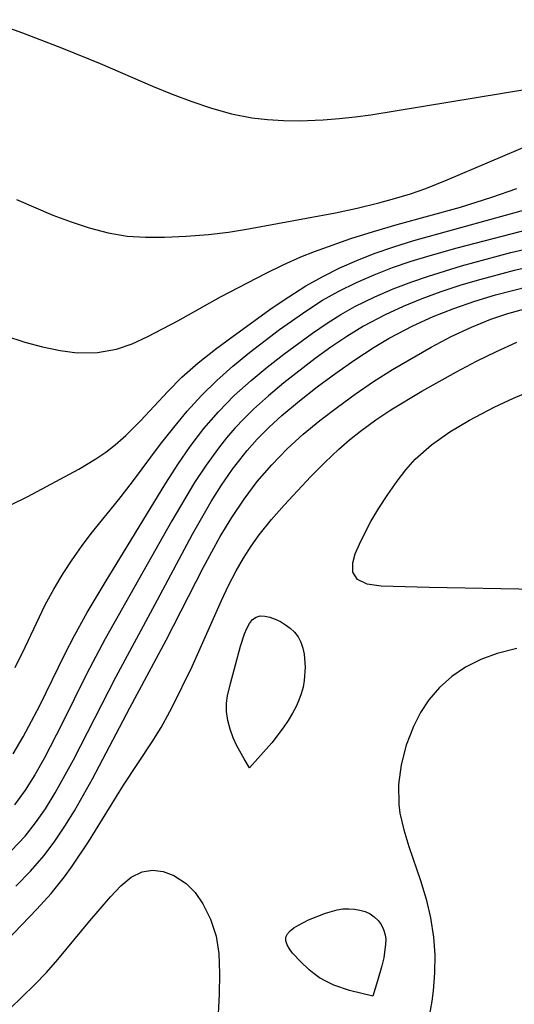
# Model space of a CAD drawing. Header units: metres. Extents: x 1073367 to 1082519, y 1569854 to 1574957.
# Tile 597 of 656: x 1078870 to 1078910, y 1573518 to 1573598. Entities that reach past the tile are written whole.
import ezdxf

# ---------------------------------------------------------------- set-up
doc = ezdxf.new("R2010")
doc.units = ezdxf.units.M
doc.layers.add('CGG_CurvaNivelLidar_v1', color=253, linetype='Continuous', lineweight=30)

msp = doc.modelspace()

# ---------------------------------------------------------------- linework, layer by layer
at = {"layer": 'CGG_CurvaNivelLidar_v1'}
for p, q in [((1078867.0018, 1573598.0063, 74), (1078870.0489, 1573596.9385, 74)), ((1078870.0489, 1573596.9385, 74), (1078873.2216, 1573595.7271, 74)), ((1078873.2216, 1573595.7271, 74), (1078876.3492, 1573594.4311, 74)), ((1078876.3492, 1573594.4311, 74), (1078880.6148, 1573592.605, 74)), ((1078880.6148, 1573592.605, 74), (1078882.2014, 1573591.952, 74)), ((1078882.2014, 1573591.952, 74), (1078883.7932, 1573591.3438, 74)), ((1078898.3534, 1573590.2805, 74), (1078911.1828, 1573592.3844, 74)), ((1078883.7932, 1573591.3438, 74), (1078885.3955, 1573590.8041, 74)), ((1078885.3955, 1573590.8041, 74), (1078887.0256, 1573590.357, 74)), ((1078887.0256, 1573590.357, 74), (1078888.674, 1573590.0334, 74)), ((1078888.674, 1573590.0334, 74), (1078889.9569, 1573589.8826, 74)), ((1078889.9569, 1573589.8826, 74), (1078891.2495, 1573589.8068, 74)), ((1078891.2495, 1573589.8068, 74), (1078892.5493, 1573589.7913, 74)), ((1078892.5493, 1573589.7913, 74), (1078894.4819, 1573589.8584, 74)), ((1078894.4819, 1573589.8584, 74), (1078895.7742, 1573589.9593, 74)), ((1078895.7742, 1573589.9593, 74), (1078897.0654, 1573590.1012, 74)), ((1078897.0654, 1573590.1012, 74), (1078898.3534, 1573590.2805, 74)), ((1078904.5626, 1573584.9715, 73.5), (1078911.431, 1573587.9197, 73.5)), ((1078902.8293, 1573584.2913, 73.5), (1078904.5626, 1573584.9715, 73.5)), ((1078901.5642, 1573583.8577, 73.5), (1078902.8293, 1573584.2913, 73.5)), ((1078908.1906, 1573583.5644, 73), (1078910.2112, 1573584.2908, 73)), ((1078869.5509, 1573583.3885, 73.5), (1078872.5074, 1573582.1186, 73.5)), ((1078898.9907, 1573583.1129, 73.5), (1078900.2834, 1573583.4676, 73.5)), ((1078900.2834, 1573583.4676, 73.5), (1078901.5642, 1573583.8577, 73.5)), ((1078901.8529, 1573580.0583, 72.5), (1078914.641, 1573583.5845, 72.5)), ((1078905.6385, 1573582.7751, 73), (1078908.1906, 1573583.5644, 73)), ((1078895.4753, 1573582.3117, 73.5), (1078897.2444, 1573582.6853, 73.5)), ((1078897.2444, 1573582.6853, 73.5), (1078898.9907, 1573583.1129, 73.5)), ((1078900.4961, 1573581.3513, 73), (1078905.6385, 1573582.7751, 73)), ((1078872.5074, 1573582.1186, 73.5), (1078873.9849, 1573581.5561, 73.5)), ((1078873.9849, 1573581.5561, 73.5), (1078875.4637, 1573581.0687, 73.5)), ((1078888.4093, 1573580.9995, 73.5), (1078895.4753, 1573582.3117, 73.5)), ((1078875.4637, 1573581.0687, 73.5), (1078876.9973, 1573580.6706, 73.5)), ((1078885.1448, 1573580.5327, 73.5), (1078886.7763, 1573580.733, 73.5)), ((1078886.7763, 1573580.733, 73.5), (1078888.4093, 1573580.9995, 73.5)), ((1078896.7351, 1573580.2017, 73), (1078898.5586, 1573580.7808, 73)), ((1078898.5586, 1573580.7808, 73), (1078900.4961, 1573581.3513, 73)), ((1078905.3538, 1573579.4613, 72), (1078911.2223, 1573580.965, 72)), ((1078876.9973, 1573580.6706, 73.5), (1078878.5361, 1573580.4156, 73.5)), ((1078878.5361, 1573580.4156, 73.5), (1078880.0473, 1573580.3249, 73.5)), ((1078880.0473, 1573580.3249, 73.5), (1078881.5739, 1573580.3347, 73.5)), ((1078881.5739, 1573580.3347, 73.5), (1078883.3495, 1573580.3997, 73.5)), ((1078883.3495, 1573580.3997, 73.5), (1078885.1448, 1573580.5327, 73.5)), ((1078893.7839, 1573579.1667, 73), (1078896.7351, 1573580.2017, 73)), ((1078900.2229, 1573579.5463, 72.5), (1078901.8529, 1573580.0583, 72.5)), ((1078892.6513, 1573578.7165, 73), (1078893.7839, 1573579.1667, 73)), ((1078898.614, 1573578.983, 72.5), (1078900.2229, 1573579.5463, 72.5)), ((1078903.1736, 1573578.8412, 72), (1078905.3538, 1573579.4613, 72)), ((1078909.7282, 1573579.076, 71.5), (1078912.3967, 1573579.7124, 71.5)), ((1078891.2286, 1573578.0801, 73), (1078892.6513, 1573578.7165, 73)), ((1078895.8364, 1573577.8276, 72.5), (1078897.2117, 1573578.4328, 72.5)), ((1078897.2117, 1573578.4328, 72.5), (1078898.614, 1573578.983, 72.5)), ((1078900.1209, 1573577.8429, 72), (1078901.6382, 1573578.3626, 72)), ((1078901.6382, 1573578.3626, 72), (1078903.1736, 1573578.8412, 72)), ((1078905.7217, 1573578.0042, 71.5), (1078909.7282, 1573579.076, 71.5)), ((1078889.8306, 1573577.3955, 73), (1078891.2286, 1573578.0801, 73)), ((1078894.4944, 1573577.1589, 72.5), (1078895.8364, 1573577.8276, 72.5)), ((1078898.6276, 1573577.2726, 72), (1078900.1209, 1573577.8429, 72)), ((1078903.0266, 1573577.1638, 71.5), (1078905.7217, 1573578.0042, 71.5)), ((1078909.9881, 1573577.6045, 71), (1078906.9987, 1573576.8102, 71)), ((1078913.1341, 1573578.3133, 71), (1078909.9881, 1573577.6045, 71)), ((1078886.1345, 1573575.4756, 73), (1078889.8306, 1573577.3955, 73)), ((1078893.0757, 1573576.352, 72.5), (1078894.4944, 1573577.1589, 72.5)), ((1078897.1752, 1573576.6444, 72), (1078898.6276, 1573577.2726, 72)), ((1078901.672, 1573576.6898, 71.5), (1078903.0266, 1573577.1638, 71.5)), ((1078906.9987, 1573576.8102, 71), (1078905.5837, 1573576.385, 71)), ((1078891.6938, 1573575.4806, 72.5), (1078893.0757, 1573576.352, 72.5)), ((1078894.4339, 1573575.1873, 72), (1078895.7609, 1573575.9433, 72)), ((1078895.7609, 1573575.9433, 72), (1078897.1752, 1573576.6444, 72)), ((1078898.6779, 1573575.4783, 71.5), (1078900.1604, 1573576.112, 71.5)), ((1078900.1604, 1573576.112, 71.5), (1078901.672, 1573576.6898, 71.5)), ((1078905.5837, 1573576.385, 71), (1078904.0279, 1573575.8694, 71)), ((1078908.471, 1573575.6202, 70.5), (1078909.8565, 1573575.9907, 70.5)), ((1078909.8565, 1573575.9907, 70.5), (1078911.2518, 1573576.3261, 70.5)), ((1078882.666, 1573573.5281, 73), (1078886.1345, 1573575.4756, 73)), ((1078890.3391, 1573574.5651, 72.5), (1078891.6938, 1573575.4806, 72.5)), ((1078893.1421, 1573574.368, 72), (1078894.4339, 1573575.1873, 72)), ((1078897.051, 1573574.6757, 71.5), (1078898.6779, 1573575.4783, 71.5)), ((1078902.493, 1573575.3059, 71), (1078900.9837, 1573574.69, 71)), ((1078904.0279, 1573575.8694, 71), (1078902.493, 1573575.3059, 71)), ((1078906.7942, 1573575.1163, 70.5), (1078908.471, 1573575.6202, 70.5)), ((1078887.1526, 1573572.2841, 72.5), (1078890.3391, 1573574.5651, 72.5)), ((1078890.9162, 1573572.8043, 72), (1078893.1421, 1573574.368, 72)), ((1078895.9059, 1573574.0257, 71.5), (1078897.051, 1573574.6757, 71.5)), ((1078900.9837, 1573574.69, 71), (1078899.5066, 1573574.0135, 71)), ((1078903.4032, 1573573.8639, 70.5), (1078905.0831, 1573574.527, 70.5)), ((1078905.0831, 1573574.527, 70.5), (1078906.7942, 1573575.1163, 70.5)), ((1078909.4785, 1573574.1038, 70), (1078911.16, 1573574.5811, 70)), ((1078880.2214, 1573572.2436, 73), (1078882.666, 1573573.5281, 73)), ((1078894.7885, 1573573.3269, 71.5), (1078895.9059, 1573574.0257, 71.5)), ((1078899.5066, 1573574.0135, 71), (1078897.7445, 1573573.077, 71)), ((1078901.7622, 1573573.1187, 70.5), (1078903.4032, 1573573.8639, 70.5)), ((1078906.5225, 1573573.015, 70), (1078908.1074, 1573573.6434, 70)), ((1078908.1074, 1573573.6434, 70), (1078909.4785, 1573574.1038, 70)), ((1078888.4842, 1573570.9396, 72), (1078890.9162, 1573572.8043, 72)), ((1078893.5959, 1573572.5207, 71.5), (1078894.7885, 1573573.3269, 71.5)), ((1078897.7445, 1573573.077, 71), (1078896.4102, 1573572.2578, 71)), ((1078899.8508, 1573572.1065, 70.5), (1078901.7622, 1573573.1187, 70.5)), ((1078904.867, 1573572.2394, 70), (1078906.5225, 1573573.015, 70)), ((1078868.5804, 1573572.3271, 73), (1078870.2309, 1573571.7864, 73)), ((1078878.9639, 1573571.6596, 73), (1078880.2214, 1573572.2436, 73)), ((1078885.7129, 1573571.2098, 72.5), (1078887.1526, 1573572.2841, 72.5)), ((1078891.2726, 1573570.8118, 71.5), (1078893.5959, 1573572.5207, 71.5)), ((1078896.4102, 1573572.2578, 71), (1078895.1098, 1573571.3815, 71)), ((1078898.6322, 1573571.3861, 70.5), (1078899.8508, 1573572.1065, 70.5)), ((1078903.2463, 1573571.3842, 70), (1078904.867, 1573572.2394, 70)), ((1078870.2309, 1573571.7864, 73), (1078871.6676, 1573571.3928, 73)), ((1078871.6676, 1573571.3928, 73), (1078873.0896, 1573571.096, 73)), ((1078876.1219, 1573570.9395, 73), (1078877.6908, 1573571.212, 73)), ((1078877.6908, 1573571.212, 73), (1078878.9639, 1573571.6596, 73)), ((1078884.32, 1573570.1032, 72.5), (1078885.7129, 1573571.2098, 72.5)), ((1078895.1098, 1573571.3815, 71), (1078893.8363, 1573570.4627, 71)), ((1078897.0505, 1573570.3581, 70.5), (1078898.6322, 1573571.3861, 70.5)), ((1078900.0987, 1573569.5537, 70), (1078903.2463, 1573571.3842, 70)), ((1078908.5511, 1573571.0354, 69.5), (1078910.2199, 1573571.7834, 69.5)), ((1078873.0896, 1573571.096, 73), (1078874.493, 1573570.9277, 73)), ((1078874.493, 1573570.9277, 73), (1078876.1219, 1573570.9395, 73)), ((1078887.1347, 1573569.8292, 72), (1078888.4842, 1573570.9396, 72)), ((1078889.9286, 1573569.7574, 71.5), (1078891.2726, 1573570.8118, 71.5)), ((1078893.8363, 1573570.4627, 71), (1078891.2894, 1573568.4877, 71)), ((1078895.5083, 1573569.2702, 70.5), (1078897.0505, 1573570.3581, 70.5)), ((1078906.9273, 1573570.2305, 69.5), (1078908.5511, 1573571.0354, 69.5)), ((1078883.0012, 1573568.9373, 72.5), (1078884.32, 1573570.1032, 72.5)), ((1078885.8296, 1573568.6737, 72), (1078887.1347, 1573569.8292, 72)), ((1078888.6169, 1573568.6683, 71.5), (1078889.9286, 1573569.7574, 71.5)), ((1078898.5748, 1573568.5884, 70), (1078900.0987, 1573569.5537, 70)), ((1078905.3247, 1573569.3791, 69.5), (1078906.9273, 1573570.2305, 69.5)), ((1078881.8428, 1573567.7709, 72.5), (1078883.0012, 1573568.9373, 72.5)), ((1078893.9973, 1573568.1422, 70.5), (1078895.5083, 1573569.2702, 70.5)), ((1078902.4866, 1573567.7929, 69.5), (1078905.3247, 1573569.3791, 69.5)), ((1078884.5853, 1573567.4586, 72), (1078885.8296, 1573568.6737, 72)), ((1078887.2494, 1573567.4368, 71.5), (1078888.6169, 1573568.6683, 71.5)), ((1078891.2894, 1573568.4877, 71), (1078890.0254, 1573567.4303, 71)), ((1078892.5409, 1573567.0039, 70.5), (1078893.9973, 1573568.1422, 70.5)), ((1078897.0846, 1573567.5683, 70), (1078898.5748, 1573568.5884, 70)), ((1078879.6305, 1573565.3838, 72.5), (1078881.8428, 1573567.7709, 72.5)), ((1078883.4257, 1573566.1856, 72), (1078884.5853, 1573567.4586, 72)), ((1078885.9577, 1573566.132, 71.5), (1078887.2494, 1573567.4368, 71.5)), ((1078890.0254, 1573567.4303, 71), (1078888.8057, 1573566.3296, 71)), ((1078895.6282, 1573566.5067, 70), (1078897.0846, 1573567.5683, 70)), ((1078899.9733, 1573566.272, 69.5), (1078902.4866, 1573567.7929, 69.5)), ((1078908.3713, 1573566.5086, 69), (1078909.9395, 1573567.2335, 69)), ((1078909.9395, 1573567.2335, 69), (1078911.5453, 1573567.8963, 69)), ((1078888.8057, 1573566.3296, 71), (1078888.0413, 1573565.5815, 71)), ((1078891.1287, 1573565.8239, 70.5), (1078892.5409, 1573567.0039, 70.5)), ((1078894.2153, 1573565.4223, 70), (1078895.6282, 1573566.5067, 70)), ((1078906.3783, 1573565.4541, 69), (1078908.3713, 1573566.5086, 69)), ((1078882.3252, 1573564.8585, 72), (1078883.4257, 1573566.1856, 72)), ((1078884.7704, 1573564.7505, 71.5), (1078885.9577, 1573566.132, 71.5)), ((1078888.0413, 1573565.5815, 71), (1078887.3079, 1573564.8042, 71)), ((1078890.0911, 1573564.8794, 70.5), (1078891.1287, 1573565.8239, 70.5)), ((1078898.76, 1573565.4586, 69.5), (1078899.9733, 1573566.272, 69.5)), ((1078878.4239, 1573564.1854, 72.5), (1078879.6305, 1573565.3838, 72.5)), ((1078881.2672, 1573563.4961, 72), (1078882.3252, 1573564.8585, 72)), ((1078883.6641, 1573563.2945, 71.5), (1078884.7704, 1573564.7505, 71.5)), ((1078887.3079, 1573564.8042, 71), (1078886.6158, 1573564.0016, 71)), ((1078889.1035, 1573563.8886, 70.5), (1078890.0911, 1573564.8794, 70.5)), ((1078892.8475, 1573564.2962, 70), (1078894.2153, 1573565.4223, 70)), ((1078897.5169, 1573564.5451, 69.5), (1078898.76, 1573565.4586, 69.5)), ((1078904.7717, 1573564.4892, 69), (1078906.3783, 1573565.4541, 69)), ((1078877.5822, 1573563.445, 72.5), (1078878.4239, 1573564.1854, 72.5)), ((1078886.6158, 1573564.0016, 71), (1078885.9561, 1573563.1695, 71)), ((1078891.545, 1573563.1099, 70), (1078892.8475, 1573564.2962, 70)), ((1078896.6224, 1573563.8329, 69.5), (1078897.5169, 1573564.5451, 69.5)), ((1078903.2826, 1573563.4416, 69), (1078904.7717, 1573564.4892, 69)), ((1078876.806, 1573562.8435, 72.5), (1078877.5822, 1573563.445, 72.5)), ((1078878.9811, 1573560.4318, 72), (1078881.2672, 1573563.4961, 72)), ((1078882.6544, 1573561.8305, 71.5), (1078883.6641, 1573563.2945, 71.5)), ((1078885.9561, 1573563.1695, 71), (1078884.9625, 1573561.7918, 71)), ((1078888.2981, 1573562.9842, 70.5), (1078889.1035, 1573563.8886, 70.5)), ((1078895.7578, 1573563.0903, 69.5), (1078896.6224, 1573563.8329, 69.5)), ((1078901.9649, 1573562.2755, 69), (1078903.2826, 1573563.4416, 69)), ((1078876.0044, 1573562.2921, 72.5), (1078876.806, 1573562.8435, 72.5)), ((1078887.1024, 1573561.4436, 70.5), (1078888.2981, 1573562.9842, 70.5)), ((1078890.2943, 1573561.818, 70), (1078891.545, 1573563.1099, 70)), ((1078894.5978, 1573561.9932, 69.5), (1078895.7578, 1573563.0903, 69.5)), ((1078874.6244, 1573561.4663, 72.5), (1078876.0044, 1573562.2921, 72.5)), ((1078881.6869, 1573560.3298, 71.5), (1078882.6544, 1573561.8305, 71.5)), ((1078884.9625, 1573561.7918, 71), (1078884.0241, 1573560.3655, 71)), ((1078889.1198, 1573560.4595, 70), (1078890.2943, 1573561.818, 70)), ((1078893.4836, 1573560.8534, 69.5), (1078894.5978, 1573561.9932, 69.5)), ((1078901.1968, 1573561.4083, 69), (1078901.9649, 1573562.2755, 69)), ((1078870.4671, 1573559.2304, 72.5), (1078874.6244, 1573561.4663, 72.5)), ((1078886.2189, 1573560.1565, 70.5), (1078887.1024, 1573561.4436, 70.5)), ((1078891.3156, 1573558.5339, 69.5), (1078893.4836, 1573560.8534, 69.5)), ((1078900.4975, 1573560.4946, 69), (1078901.1968, 1573561.4083, 69)), ((1078876.7471, 1573552.244, 71.5), (1078881.6869, 1573560.3298, 71.5)), ((1078877.8578, 1573558.9818, 72), (1078878.9811, 1573560.4318, 72)), ((1078884.0241, 1573560.3655, 71), (1078882.1648, 1573557.2638, 71)), ((1078885.3809, 1573558.8292, 70.5), (1078886.2189, 1573560.1565, 70.5)), ((1078888.0448, 1573559.0268, 70), (1078889.1198, 1573560.4595, 70)), ((1078899.7236, 1573559.3914, 69), (1078900.4975, 1573560.4946, 69)), ((1078869.0811, 1573558.5662, 72.5), (1078870.4671, 1573559.2304, 72.5)), ((1078899.0054, 1573558.2826, 69), (1078899.7236, 1573559.3914, 69)), ((1078875.619, 1573556.2267, 72), (1078877.8578, 1573558.9818, 72)), ((1078883.848, 1573556.1795, 70.5), (1078885.3809, 1573558.8292, 70.5)), ((1078887.0492, 1573557.524, 70), (1078888.0448, 1573559.0268, 70)), ((1078890.269, 1573557.3519, 69.5), (1078891.3156, 1573558.5339, 69.5)), ((1078886.1143, 1573555.9695, 70), (1078887.0492, 1573557.524, 70)), ((1078898.3598, 1573557.1916, 69), (1078899.0054, 1573558.2826, 69)), ((1078882.1648, 1573557.2638, 71), (1078876.7522, 1573547.6508, 71)), ((1078889.2831, 1573556.1229, 69.5), (1078890.269, 1573557.3519, 69.5)), ((1078897.8567, 1573556.2494, 69), (1078898.3598, 1573557.1916, 69)), ((1078874.8232, 1573555.1663, 72), (1078875.619, 1573556.2267, 72)), ((1078881.0222, 1573550.8343, 70.5), (1078883.848, 1573556.1795, 70.5)), ((1078884.7557, 1573553.489, 70), (1078886.1143, 1573555.9695, 70)), ((1078888.6208, 1573555.1873, 69.5), (1078889.2831, 1573556.1229, 69.5)), ((1078897.428, 1573555.3708, 69), (1078897.8567, 1573556.2494, 69)), ((1078874.0636, 1573554.0766, 72), (1078874.8232, 1573555.1663, 72)), ((1078888.0029, 1573554.2174, 69.5), (1078888.6208, 1573555.1873, 69.5)), ((1078897.0818, 1573554.5717, 69), (1078897.428, 1573555.3708, 69)), ((1078896.8769, 1573553.8521, 69), (1078897.0818, 1573554.5717, 69)), ((1078873.3416, 1573552.961, 72), (1078874.0636, 1573554.0766, 72)), ((1078887.407, 1573553.1836, 69.5), (1078888.0029, 1573554.2174, 69.5)), ((1078896.8997, 1573553.0697, 69), (1078896.8769, 1573553.8521, 69)), ((1078872.5898, 1573551.6995, 72), (1078873.3416, 1573552.961, 72)), ((1078881.7143, 1573547.5453, 70), (1078884.7557, 1573553.489, 70)), ((1078886.7885, 1573551.9973, 69.5), (1078887.407, 1573553.1836, 69.5)), ((1078897.2537, 1573552.4743, 69), (1078896.8997, 1573553.0697, 69)), ((1078875.3072, 1573549.8054, 71.5), (1078876.7471, 1573552.244, 71.5)), ((1078886.2109, 1573550.7855, 69.5), (1078886.7885, 1573551.9973, 69.5)), ((1078898.048, 1573552.1041, 69), (1078897.2537, 1573552.4743, 69)), ((1078899.1816, 1573551.9549, 69), (1078898.048, 1573552.1041, 69)), ((1078903.1009, 1573551.8368, 69), (1078899.1816, 1573551.9549, 69)), ((1078871.893, 1573550.413, 72), (1078872.5898, 1573551.6995, 72)), ((1078913.943, 1573551.6284, 69), (1078903.1009, 1573551.8368, 69)), ((1078870.2627, 1573546.9889, 72), (1078871.893, 1573550.413, 72)), ((1078877.6167, 1573544.5482, 70.5), (1078881.0222, 1573550.8343, 70.5)), ((1078883.8277, 1573545.4135, 69.5), (1078886.2109, 1573550.7855, 69.5)), ((1078874.2684, 1573547.9307, 71.5), (1078875.3072, 1573549.8054, 71.5)), ((1078889.017, 1573549.4324, 69), (1078889.3564, 1573549.5194, 69)), ((1078889.3564, 1573549.5194, 69), (1078889.7379, 1573549.5056, 69)), ((1078888.2698, 1573548.5093, 69), (1078888.4795, 1573548.9029, 69)), ((1078888.4795, 1573548.9029, 69), (1078888.7245, 1573549.2195, 69)), ((1078888.7245, 1573549.2195, 69), (1078889.017, 1573549.4324, 69)), ((1078889.7379, 1573549.5056, 69), (1078890.1466, 1573549.4138, 69)), ((1078890.1466, 1573549.4138, 69), (1078890.5696, 1573549.2606, 69)), ((1078890.5696, 1573549.2606, 69), (1078890.9944, 1573549.0574, 69)), ((1078890.9944, 1573549.0574, 69), (1078891.4086, 1573548.8109, 69)), ((1078891.4086, 1573548.8109, 69), (1078891.7989, 1573548.5237, 69)), ((1078873.4922, 1573546.4202, 71.5), (1078874.2684, 1573547.9307, 71.5)), ((1078887.7661, 1573547.0511, 69), (1078888.0859, 1573548.0595, 69)), ((1078888.0859, 1573548.0595, 69), (1078888.2698, 1573548.5093, 69)), ((1078891.7989, 1573548.5237, 69), (1078892.1498, 1573548.1947, 69)), ((1078892.1498, 1573548.1947, 69), (1078892.4427, 1573547.8187, 69)), ((1078876.7522, 1573547.6508, 71), (1078875.2372, 1573544.7803, 71)), ((1078878.7591, 1573542.0426, 70), (1078881.7143, 1573547.5453, 70)), ((1078892.4427, 1573547.8187, 69), (1078892.6641, 1573547.3874, 69)), ((1078892.6641, 1573547.3874, 69), (1078892.8206, 1573546.9143, 69)), ((1078869.4315, 1573545.3313, 72), (1078870.2627, 1573546.9889, 72)), ((1078871.4451, 1573542.2431, 71.5), (1078873.4922, 1573546.4202, 71.5)), ((1078886.9405, 1573544.0255, 69), (1078887.7661, 1573547.0511, 69)), ((1078892.8206, 1573546.9143, 69), (1078892.9247, 1573546.4111, 69)), ((1078892.9247, 1573546.4111, 69), (1078893.0069, 1573545.35, 69)), ((1078908.6301, 1573546.4649, 69.5), (1078907.2932, 1573545.9778, 69.5)), ((1078910.2108, 1573546.8667, 69.5), (1078908.6301, 1573546.4649, 69.5)), ((1078907.2932, 1573545.9778, 69.5), (1078906.0454, 1573545.3527, 69.5)), ((1078875.2372, 1573544.7803, 71), (1078873.2388, 1573540.7164, 71)), ((1078882.1811, 1573542.0471, 69.5), (1078883.8277, 1573545.4135, 69.5)), ((1078893.0069, 1573545.35, 69), (1078892.9378, 1573544.261, 69)), ((1078906.0454, 1573545.3527, 69.5), (1078904.9303, 1573544.5985, 69.5)), ((1078874.1918, 1573537.8259, 70.5), (1078877.6167, 1573544.5482, 70.5)), ((1078886.7052, 1573543.0311, 69), (1078886.9405, 1573544.0255, 69)), ((1078892.9378, 1573544.261, 69), (1078892.8394, 1573543.7198, 69)), ((1078904.9303, 1573544.5985, 69.5), (1078903.9325, 1573543.7142, 69.5)), ((1078892.6936, 1573543.1943, 69), (1078892.5061, 1573542.6773, 69)), ((1078892.8394, 1573543.7198, 69), (1078892.6936, 1573543.1943, 69)), ((1078903.9325, 1573543.7142, 69.5), (1078903.0665, 1573542.7107, 69.5)), ((1078886.6252, 1573542.4241, 69), (1078886.7052, 1573543.0311, 69)), ((1078886.6263, 1573541.7429, 69), (1078886.6252, 1573542.4241, 69)), ((1078892.5061, 1573542.6773, 69), (1078892.2834, 1573542.1667, 69)), ((1078903.0665, 1573542.7107, 69.5), (1078902.3795, 1573541.6589, 69.5)), ((1078870.099, 1573539.6905, 71.5), (1078871.4451, 1573542.2431, 71.5)), ((1078875.7248, 1573536.2846, 70), (1078878.7591, 1573542.0426, 70)), ((1078881.3025, 1573540.4558, 69.5), (1078882.1811, 1573542.0471, 69.5)), ((1078886.7234, 1573541.0191, 69), (1078886.6263, 1573541.7429, 69)), ((1078891.9936, 1573541.6155, 69), (1078891.6336, 1573541.0226, 69)), ((1078892.2834, 1573542.1667, 69), (1078891.9936, 1573541.6155, 69)), ((1078902.3795, 1573541.6589, 69.5), (1078901.8087, 1573540.5307, 69.5)), ((1078873.2388, 1573540.7164, 71), (1078871.8358, 1573537.9878, 71)), ((1078886.9114, 1573540.3129, 69), (1078886.7234, 1573541.0191, 69)), ((1078891.6336, 1573541.0226, 69), (1078891.2192, 1573540.4116, 69)), ((1078880.5692, 1573539.2778, 69.5), (1078881.3025, 1573540.4558, 69.5)), ((1078887.168, 1573539.6229, 69), (1078886.9114, 1573540.3129, 69)), ((1078891.2192, 1573540.4116, 69), (1078890.2927, 1573539.2114, 69)), ((1078901.8087, 1573540.5307, 69.5), (1078901.2253, 1573539.0021, 69.5)), ((1078869.2776, 1573538.3155, 71.5), (1078870.099, 1573539.6905, 71.5)), ((1078878.2597, 1573535.753, 69.5), (1078880.5692, 1573539.2778, 69.5)), ((1078887.4628, 1573538.9728, 69), (1078887.168, 1573539.6229, 69)), ((1078890.2927, 1573539.2114, 69), (1078888.5, 1573537.1783, 69)), ((1078888.0504, 1573537.8898, 69), (1078887.4628, 1573538.9728, 69)), ((1078901.2253, 1573539.0021, 69.5), (1078900.8159, 1573537.4173, 69.5)), ((1078871.8358, 1573537.9878, 71), (1078871.043, 1573536.5889, 71)), ((1078872.7021, 1573535.1304, 70.5), (1078874.1918, 1573537.8259, 70.5)), ((1078888.5, 1573537.1783, 69), (1078888.0504, 1573537.8898, 69)), ((1078900.8159, 1573537.4173, 69.5), (1078900.6024, 1573535.803, 69.5)), ((1078871.043, 1573536.5889, 71), (1078870.257, 1573535.346, 71)), ((1078874.2589, 1573533.6704, 70), (1078875.7248, 1573536.2846, 70)), ((1078870.257, 1573535.346, 71), (1078869.4017, 1573534.1687, 71)), ((1078871.8963, 1573533.8366, 70.5), (1078872.7021, 1573535.1304, 70.5)), ((1078875.4119, 1573531.1525, 69.5), (1078878.2597, 1573535.753, 69.5)), ((1078900.6024, 1573535.803, 69.5), (1078900.6226, 1573534.1817, 69.5)), ((1078871.1021, 1573532.6972, 70.5), (1078871.8963, 1573533.8366, 70.5)), ((1078873.4869, 1573532.4237, 70), (1078874.2589, 1573533.6704, 70)), ((1078900.6226, 1573534.1817, 69.5), (1078900.7128, 1573533.498, 69.5)), ((1078900.7128, 1573533.498, 69.5), (1078901.0197, 1573532.1361, 69.5)), ((1078870.2434, 1573531.6142, 70.5), (1078871.1021, 1573532.6972, 70.5)), ((1078872.6673, 1573531.2148, 70), (1078873.4869, 1573532.4237, 70)), ((1078901.0197, 1573532.1361, 69.5), (1078901.4422, 1573530.7733, 69.5)), ((1078869.1523, 1573530.4375, 70.5), (1078870.2434, 1573531.6142, 70.5)), ((1078871.7895, 1573530.0534, 70), (1078872.6673, 1573531.2148, 70)), ((1078874.0873, 1573529.1674, 69.5), (1078875.4119, 1573531.1525, 69.5)), ((1078901.4422, 1573530.7733, 69.5), (1078902.3992, 1573528.0038, 69.5)), ((1078870.6853, 1573528.7728, 70), (1078871.7895, 1573530.0534, 70)), ((1078869.5035, 1573527.5599, 70), (1078870.6853, 1573528.7728, 70)), ((1078873.4548, 1573528.3038, 69.5), (1078874.0873, 1573529.1674, 69.5)), ((1078878.8774, 1573528.2768, 69), (1078879.764, 1573528.7215, 69)), ((1078879.764, 1573528.7215, 69), (1078880.6079, 1573528.8464, 69)), ((1078880.6079, 1573528.8464, 69), (1078881.475, 1573528.7334, 69)), ((1078881.475, 1573528.7334, 69), (1078882.3341, 1573528.4157, 69)), ((1078872.3635, 1573526.9646, 69.5), (1078873.4548, 1573528.3038, 69.5)), ((1078878.0283, 1573527.5741, 69), (1078878.8774, 1573528.2768, 69)), ((1078882.3341, 1573528.4157, 69), (1078883.3321, 1573527.7688, 69)), ((1078902.3992, 1573528.0038, 69.5), (1078902.8489, 1573526.4976, 69.5)), ((1078877.1875, 1573526.6902, 69), (1078878.0283, 1573527.5741, 69)), ((1078883.3321, 1573527.7688, 69), (1078884.064, 1573527.0232, 69)), ((1078871.2022, 1573525.6725, 69.5), (1078872.3635, 1573526.9646, 69.5)), ((1078875.5035, 1573524.7241, 69), (1078877.1875, 1573526.6902, 69)), ((1078884.064, 1573527.0232, 69), (1078884.6988, 1573526.1226, 69)), ((1078902.8489, 1573526.4976, 69.5), (1078903.2092, 1573524.9604, 69.5)), ((1078869.9968, 1573524.4063, 69.5), (1078871.2022, 1573525.6725, 69.5)), ((1078884.6988, 1573526.1226, 69), (1078885.3312, 1573524.8653, 69)), ((1078894.6635, 1573525.3525, 69), (1078895.6087, 1573525.6178, 69)), ((1078895.6087, 1573525.6178, 69), (1078896.0839, 1573525.6923, 69)), ((1078896.0839, 1573525.6923, 69), (1078896.5512, 1573525.7126, 69)), ((1078896.5512, 1573525.7126, 69), (1078897.0122, 1573525.6829, 69)), ((1078897.0122, 1573525.6829, 69), (1078897.4605, 1573525.606, 69)), ((1078897.4605, 1573525.606, 69), (1078897.8879, 1573525.4804, 69)), ((1078872.9101, 1573521.5764, 69), (1078875.5035, 1573524.7241, 69)), ((1078885.3312, 1573524.8653, 69), (1078885.7717, 1573523.4717, 69)), ((1078892.4669, 1573524.3755, 69), (1078893.2944, 1573524.799, 69)), ((1078893.2944, 1573524.799, 69), (1078894.6635, 1573525.3525, 69)), ((1078897.8879, 1573525.4804, 69), (1078898.2837, 1573525.2994, 69)), ((1078898.2837, 1573525.2994, 69), (1078898.6326, 1573525.0597, 69)), ((1078898.6326, 1573525.0597, 69), (1078898.9357, 1573524.7666, 69)), ((1078898.9357, 1573524.7666, 69), (1078899.1873, 1573524.4281, 69)), ((1078903.2092, 1573524.9604, 69.5), (1078903.4486, 1573523.3979, 69.5)), ((1078863.8558, 1573518.0995, 69.5), (1078869.9968, 1573524.4063, 69.5)), ((1078891.5638, 1573523.6626, 69), (1078891.7964, 1573523.9135, 69)), ((1078891.7964, 1573523.9135, 69), (1078892.1046, 1573524.15, 69)), ((1078892.1046, 1573524.15, 69), (1078892.4669, 1573524.3755, 69)), ((1078899.1873, 1573524.4281, 69), (1078899.3883, 1573524.0268, 69)), ((1078899.3883, 1573524.0268, 69), (1078899.5181, 1573523.5903, 69)), ((1078885.7717, 1573523.4717, 69), (1078885.9833, 1573522.085, 69)), ((1078891.4358, 1573523.3926, 69), (1078891.5638, 1573523.6626, 69)), ((1078891.4379, 1573523.0939, 69), (1078891.4358, 1573523.3926, 69)), ((1078891.5502, 1573522.7759, 69), (1078891.4379, 1573523.0939, 69)), ((1078899.5181, 1573523.5903, 69), (1078899.559, 1573523.2317, 69)), ((1078899.559, 1573523.2317, 69), (1078899.5542, 1573522.8212, 69)), ((1078903.4486, 1573523.3979, 69.5), (1078903.5395, 1573521.9529, 69.5)), ((1078891.7436, 1573522.4445, 69), (1078891.5502, 1573522.7759, 69)), ((1078891.9964, 1573522.1045, 69), (1078891.7436, 1573522.4445, 69)), ((1078899.5542, 1573522.8212, 69), (1078899.4003, 1573521.7283, 69)), ((1078871.9815, 1573520.5239, 69), (1078872.9101, 1573521.5764, 69)), ((1078885.9833, 1573522.085, 69), (1078886.0574, 1573520.4448, 69)), ((1078892.6201, 1573521.4143, 69), (1078891.9964, 1573522.1045, 69)), ((1078899.4003, 1573521.7283, 69), (1078899.2501, 1573521.0705, 69)), ((1078903.5395, 1573521.9529, 69.5), (1078903.5195, 1573520.4961, 69.5)), ((1078893.342, 1573520.7362, 69), (1078892.6201, 1573521.4143, 69)), ((1078893.7303, 1573520.4133, 69), (1078893.342, 1573520.7362, 69)), ((1078899.2501, 1573521.0705, 69), (1078898.9014, 1573519.8391, 69)), ((1078871.015, 1573519.5327, 69), (1078871.9815, 1573520.5239, 69)), ((1078886.0574, 1573520.4448, 69), (1078886.0225, 1573518.7627, 69)), ((1078894.1877, 1573520.0924, 69), (1078893.7303, 1573520.4133, 69)), ((1078894.7329, 1573519.7834, 69), (1078894.1877, 1573520.0924, 69)), ((1078903.5195, 1573520.4961, 69.5), (1078903.4046, 1573519.0328, 69.5)), ((1078869.0035, 1573517.5842, 69), (1078871.015, 1573519.5327, 69)), ((1078895.3426, 1573519.5075, 69), (1078894.7329, 1573519.7834, 69)), ((1078896.6187, 1573519.0647, 69), (1078895.3426, 1573519.5075, 69)), ((1078898.9014, 1573519.8391, 69), (1078898.5, 1573518.5909, 69)), ((1078886.0225, 1573518.7627, 69), (1078885.8569, 1573515.4226, 69)), ((1078898.5, 1573518.5909, 69), (1078896.6187, 1573519.0647, 69)), ((1078903.4046, 1573519.0328, 69.5), (1078903.3008, 1573518.1961, 69.5)), ((1078903.3008, 1573518.1961, 69.5), (1078903.0455, 1573516.6765, 69.5))]:
    msp.add_line(p, q, dxfattribs=at)

doc.saveas('drawing.dxf')
